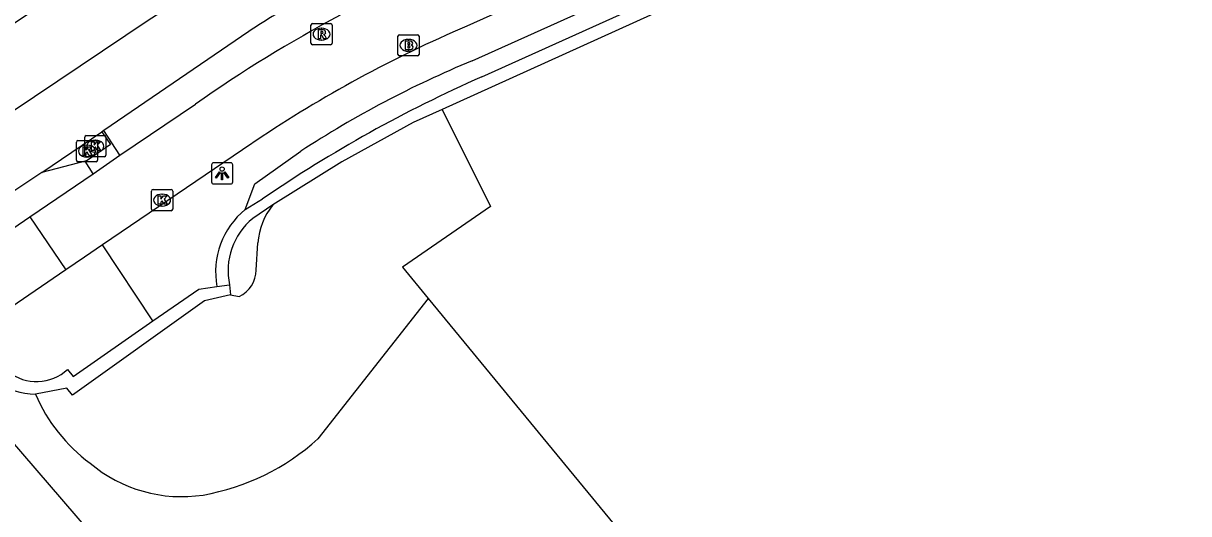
# Model space of a CAD drawing. Extents: x 157692 to 159670, y 381454 to 383289.
# Drawn here: x 157964.6 to 158019.5, y 383186.8 to 383209.9 of the extents above; entities that cross this region are included whole.
import ezdxf

# ---------------------------------------------------------------- set-up
doc = ezdxf.new("R2010")
doc.units = 0
for name, color, linetype in [('IMGEO_Brandkraan', 7, 'Continuous'), ('IMGEO_Fietspad_gesloten', 7, 'Continuous'), ('IMGEO_Fietspad_open', 7, 'Continuous'), ('IMGEO_Grasland_overig', 7, 'Continuous'), ('IMGEO_Groenvoorziening', 7, 'Continuous'), ('IMGEO_Kolk', 7, 'Continuous'), ('IMGEO_Lichtpunt', 7, 'Continuous'), ('IMGEO_Muur', 7, 'Continuous'), ('IMGEO_Rijbaan_regionaal_gesloten', 7, 'Continuous'), ('IMGEO_Rioolput', 7, 'Continuous'), ('IMGEO_Voetpad_open', 7, 'Continuous')]:
    doc.layers.add(name, color=color, linetype=linetype)

msp = doc.modelspace()

# ---------------------------------------------------------------- linework, layer by layer
at = {"layer": 'IMGEO_Brandkraan'}
for p, q in [((157982.265, 383208.474), (157982.265, 383209.326)), ((157982.34, 383209.4), (157983.192, 383209.4)), ((157982.753, 383209.18), (157982.778, 383209.18)), ((157983.266, 383209.326), (157983.266, 383208.474)), ((157982.776, 383208.62), (157982.751, 383208.62)), ((157983.192, 383208.4), (157982.34, 383208.4))]:
    msp.add_line(p, q, dxfattribs=at)
for points in [[(157982.265, 383208.474), (157982.265, 383209.326)], [(157982.34, 383209.4), (157983.192, 383209.4)], [(157983.266, 383209.326), (157983.266, 383208.474)], [(157982.613, 383209.1), (157982.613, 383208.7), (157982.826, 383208.7)], [(157982.844, 383209.1), (157982.613, 383209.1)], [(157982.792, 383209.019), (157982.738, 383209.019), (157982.738, 383208.943)], [(157982.738, 383208.943), (157982.791, 383208.943)], [(157982.8, 383208.867), (157982.738, 383208.867), (157982.738, 383208.786)], [(157982.738, 383208.786), (157982.8, 383208.786)], [(157983.192, 383208.4), (157982.34, 383208.4)]]:
    msp.add_lwpolyline(points, dxfattribs=at)
for centre, radius, start, end in [((157982.342, 383209.324), 0.0765, 91.552, 178.448), ((157982.342, 383209.324), 0.0765, 91.552, 178.448), ((157983.19, 383209.324), 0.0765, 1.552, 88.448), ((157983.19, 383209.324), 0.0765, 1.552, 88.448), ((157982.793, 383208.981), 0.0379, 267.8285, 90.9355), ((157982.801, 383208.826), 0.0404, 269.8759, 90.5077), ((157982.832, 383208.951), 0.251, 268.6676, 293.5347), ((157982.848, 383208.955), 0.145, 59.4692, 91.5367), ((157982.873, 383209.002), 0.0922, 285.5137, 58.1501), ((157982.878, 383208.81), 0.105, 301.3115, 78.989), ((157982.342, 383208.476), 0.0765, 181.552, 268.448), ((157982.342, 383208.476), 0.0765, 181.552, 268.448), ((157983.19, 383208.476), 0.0765, 271.552, 358.448), ((157983.19, 383208.476), 0.0765, 271.552, 358.448)]:
    msp.add_arc(centre, radius, start, end, dxfattribs=at)
for centre, major_axis, ratio, start_param, end_param in [((157982.752, 383208.9), (-0.387, 0.002), 0.722429, 4.712389, 7.853982), ((157982.777, 383208.9), (-0.39, 0.002), 0.717154, 1.570796, 4.712389)]:
    msp.add_ellipse(centre, major_axis=major_axis, ratio=ratio, start_param=start_param, end_param=end_param, dxfattribs=at)
at = {"layer": 'IMGEO_Fietspad_gesloten'}
for points in [[(157959.717, 383197.256), (157964.935, 383200.817)], [(157964.935, 383200.817), (157966.618, 383198.327)], [(157966.618, 383198.327), (157961.719, 383194.985)]]:
    msp.add_lwpolyline(points, dxfattribs=at)
at = {"layer": 'IMGEO_Fietspad_open'}
for points in [[(158012.309, 383221.981), (157996.819, 383214.887), (157985.834, 383209.937)], [(157969.17, 383203.735), (157972.734, 383206.133)], [(157968.315, 383204.824), (157968.724, 383204.223), (157967.626, 383203.477), (157967.529, 383203.451)], [(157969.17, 383203.735), (157968.414, 383204.892)], [(157975.87, 383204.603), (157974.943, 383203.975), (157968.343, 383199.5)], [(157967.917, 383202.852), (157969.17, 383203.735)], [(157967.917, 383202.852), (157967.529, 383203.451)], [(157964.935, 383200.817), (157967.917, 383202.852)], [(157968.343, 383199.5), (157967.496, 383198.926), (157966.618, 383198.327)]]:
    msp.add_lwpolyline(points, dxfattribs=at)
for centre, radius, start, end in [((158009.04, 383154.658), 62.99, 117.9156, 125.19616), ((158008.833, 383155.002), 59.555, 112.7166, 123.60611)]:
    msp.add_arc(centre, radius, start, end, dxfattribs=at)
at = {"layer": 'IMGEO_Grasland_overig'}
for points in [[(157976.38, 383201.387), (157975.425, 383200.743)], [(157975.596, 383198.315), (157975.67, 383199.594)], [(157974.377, 383197.152), (157974.792, 383197.074)]]:
    msp.add_lwpolyline(points, dxfattribs=at)
for centre, radius, start, end in [((157978.782, 383199.399), 3.118, 140.3846, 176.4098), ((157977.437, 383198.292), 3.171, 129.383, 192.2462), ((157974.202, 383198.337), 1.394, 295.0355, 359.089)]:
    msp.add_arc(centre, radius, start, end, dxfattribs=at)
at = {"layer": 'IMGEO_Groenvoorziening'}
for points in [[(158019.502, 383221.817), (158010.278, 383217.634), (158000, 383212.973), (157984.358, 383205.879)], [(157986.223, 383207.419), (158000, 383213.628), (158019.22, 383222.289)], [(157984.358, 383205.879), (157982.99, 383205.259), (157979.631, 383203.414), (157976.38, 383201.387)], [(157984.358, 383205.879), (157986.63, 383201.309), (157982.482, 383198.456), (157983.694, 383196.983)], [(157975.079, 383201.17), (157975.89, 383201.669)], [(157983.694, 383196.983), (157978.498, 383190.361)], [(157983.694, 383196.983), (157995.157, 383183.055), (157998.566, 383178.891), (158006.041, 383170.492), (158013.012, 383162.37), (158028.14, 383146.259), (158030.965, 383143.251), (158035.357, 383138.695), (158039.032, 383135.306), (158042.713, 383137.834)], [(157962.061, 383192.586), (157979.082, 383172.825), (158000, 383148.657), (158001.274, 383147.185)]]:
    msp.add_lwpolyline(points, dxfattribs=at)
for centre, radius, start, end in [((158012.192, 383148.592), 64.304, 113.81899, 124.37022), ((157972.458, 383195.579), 7.901, 203.1784, 233.5665), ((157971.196, 383198.464), 10.908, 279.9927, 312.0219), ((157972.079, 383194.332), 6.687, 229.8372, 278.6875)]:
    msp.add_arc(centre, radius, start, end, dxfattribs=at)
at = {"layer": 'IMGEO_Kolk'}
for p, q in [((157967.118, 383203.493), (157967.118, 383204.345)), ((157967.193, 383204.419), (157968.045, 383204.419)), ((157967.514, 383203.725), (157967.514, 383204.577)), ((157967.589, 383204.651), (157968.441, 383204.651)), ((157967.606, 383204.199), (157967.631, 383204.199)), ((157968.002, 383204.431), (157968.027, 383204.431)), ((157968.119, 383204.345), (157968.119, 383203.493)), ((157968.515, 383204.577), (157968.515, 383203.725)), ((157968.441, 383203.651), (157967.589, 383203.651)), ((157968.025, 383203.871), (157968, 383203.871)), ((157968.045, 383203.419), (157967.193, 383203.419)), ((157967.629, 383203.639), (157967.604, 383203.639)), ((157970.658, 383201.186), (157970.658, 383202.038)), ((157970.733, 383202.112), (157971.585, 383202.112)), ((157971.659, 383202.038), (157971.659, 383201.186)), ((157971.146, 383201.892), (157971.171, 383201.892)), ((157971.585, 383201.112), (157970.733, 383201.112)), ((157971.169, 383201.332), (157971.144, 383201.332))]:
    msp.add_line(p, q, dxfattribs=at)
for points in [[(157967.118, 383203.493), (157967.118, 383204.345)], [(157967.193, 383204.419), (157968.045, 383204.419)], [(157967.514, 383203.725), (157967.514, 383204.577)], [(157967.589, 383204.651), (157968.441, 383204.651)], [(157967.835, 383204.351), (157967.958, 383204.351), (157967.958, 383204.2), (157968.088, 383204.351), (157968.252, 383204.351), (157968.106, 383204.2), (157968.259, 383203.951), (157968.107, 383203.951), (157968.022, 383204.115), (157967.958, 383204.048), (157967.958, 383203.951), (157967.835, 383203.951), (157967.835, 383204.351)], [(157968.119, 383204.345), (157968.119, 383203.493)], [(157968.515, 383204.577), (157968.515, 383203.725)], [(157967.439, 383204.119), (157967.562, 383204.119), (157967.562, 383203.968), (157967.692, 383204.119), (157967.856, 383204.119), (157967.71, 383203.968), (157967.863, 383203.719), (157967.711, 383203.719), (157967.626, 383203.883), (157967.562, 383203.816), (157967.562, 383203.719), (157967.439, 383203.719), (157967.439, 383204.119)], [(157968.441, 383203.651), (157967.589, 383203.651)], [(157968.045, 383203.419), (157967.193, 383203.419)], [(157970.658, 383201.186), (157970.658, 383202.038)], [(157970.733, 383202.112), (157971.585, 383202.112)], [(157971.659, 383202.038), (157971.659, 383201.186)], [(157970.979, 383201.812), (157971.102, 383201.812), (157971.102, 383201.661), (157971.232, 383201.812), (157971.396, 383201.812), (157971.25, 383201.661), (157971.403, 383201.412), (157971.251, 383201.412), (157971.166, 383201.576), (157971.102, 383201.509), (157971.102, 383201.412), (157970.979, 383201.412), (157970.979, 383201.812)], [(157971.585, 383201.112), (157970.733, 383201.112)]]:
    msp.add_lwpolyline(points, dxfattribs=at)
for centre, start, end in [((157967.195, 383204.343), 91.552, 178.448), ((157967.195, 383204.343), 91.552, 178.448), ((157967.591, 383204.575), 91.552, 178.448), ((157967.591, 383204.575), 91.552, 178.448), ((157968.043, 383204.343), 1.552, 88.448), ((157968.043, 383204.343), 1.552, 88.448), ((157968.439, 383204.575), 1.552, 88.448), ((157968.439, 383204.575), 1.552, 88.448), ((157967.591, 383203.727), 181.552, 268.448), ((157967.591, 383203.727), 181.552, 268.448), ((157968.439, 383203.727), 271.552, 358.448), ((157968.439, 383203.727), 271.552, 358.448), ((157967.195, 383203.495), 181.552, 268.448), ((157967.195, 383203.495), 181.552, 268.448), ((157968.043, 383203.495), 271.552, 358.448), ((157968.043, 383203.495), 271.552, 358.448), ((157970.735, 383202.036), 91.552, 178.448), ((157970.735, 383202.036), 91.552, 178.448), ((157971.583, 383202.036), 1.552, 88.448), ((157971.583, 383202.036), 1.552, 88.448), ((157970.735, 383201.188), 181.552, 268.448), ((157970.735, 383201.188), 181.552, 268.448), ((157971.583, 383201.188), 271.552, 358.448), ((157971.583, 383201.188), 271.552, 358.448)]:
    msp.add_arc(centre, 0.0765, start, end, dxfattribs=at)
for centre, major_axis, ratio, start_param, end_param in [((157967.605, 383203.919), (-0.387, 0.002), 0.722429, 4.712389, 7.853982), ((157968.001, 383204.151), (-0.387, 0.002), 0.722429, 4.712389, 7.853982), ((157967.63, 383203.919), (-0.39, 0.002), 0.717154, 1.570796, 4.712389), ((157968.026, 383204.151), (-0.39, 0.002), 0.717154, 1.570796, 4.712389), ((157971.145, 383201.612), (-0.387, 0.002), 0.722429, 4.712389, 7.853982), ((157971.17, 383201.612), (-0.39, 0.002), 0.717154, 1.570796, 4.712389)]:
    msp.add_ellipse(centre, major_axis=major_axis, ratio=ratio, start_param=start_param, end_param=end_param, dxfattribs=at)
at = {"layer": 'IMGEO_Lichtpunt'}
for p, q in [((157973.487, 383203.274), (157973.487, 383202.467)), ((157973.487, 383203.274), (157973.487, 383202.467)), ((157974.389, 383203.369), (157973.581, 383203.369)), ((157974.389, 383203.369), (157973.581, 383203.369)), ((157974.483, 383202.467), (157974.483, 383203.274)), ((157974.483, 383202.467), (157974.483, 383203.274)), ((157973.581, 383202.373), (157974.389, 383202.373)), ((157973.581, 383202.373), (157974.389, 383202.373))]:
    msp.add_line(p, q, dxfattribs=at)
for points in [[(157973.861, 383202.938), (157973.9, 383202.91), (157973.712, 383202.648), (157973.674, 383202.675), (157973.861, 383202.938)], [(157973.963, 383202.89), (157974.01, 383202.89), (157974.01, 383202.568), (157973.963, 383202.568), (157973.963, 383202.89)], [(157974.073, 383202.91), (157974.111, 383202.937), (157974.298, 383202.675), (157974.259, 383202.647), (157974.073, 383202.91)]]:
    msp.add_lwpolyline(points, dxfattribs=at)
msp.add_circle((157973.986, 383203.072), 0.0994, dxfattribs=at)
for centre, start, end in [((157973.581, 383203.274), 90, 180), ((157973.581, 383203.274), 90, 180), ((157974.389, 383203.274), 0, 90), ((157974.389, 383203.274), 0, 90), ((157973.581, 383202.467), 180, 270), ((157973.581, 383202.467), 180, 270), ((157974.389, 383202.467), 270, 0), ((157974.389, 383202.467), 270, 360)]:
    msp.add_arc(centre, 0.0946, start, end, dxfattribs=at)
at = {"layer": 'IMGEO_Muur'}
for points in [[(157973.744, 383197.535), (157974.338, 383197.619)], [(157974.338, 383197.619), (157974.377, 383197.152)], [(157974.377, 383197.152), (157973.15, 383196.871), (157966.931, 383192.431), (157966.675, 383192.754), (157965.195, 383192.469)], [(157970.726, 383195.918), (157972.886, 383197.414), (157973.744, 383197.535)], [(157966.403, 383193.397), (157966.704, 383193.634), (157966.961, 383193.311), (157970.726, 383195.918)]]:
    msp.add_lwpolyline(points, dxfattribs=at)
for centre, radius, start, end in [((157965.246, 383195.264), 2.197, 222.5418, 301.7879), ((157965.239, 383195.839), 3.37, 235.4833, 269.257)]:
    msp.add_arc(centre, radius, start, end, dxfattribs=at)
at = {"layer": 'IMGEO_Rijbaan_regionaal_gesloten'}
for points in [[(158077.767, 383275.326), (158049.972, 383256.761), (158032.968, 383245.58), (158029.687, 383243.473), (158019.237, 383238.688), (158010.485, 383234.005), (157995.043, 383225.217), (157980.374, 383216.401), (157970.501, 383210.073), (157956.624, 383200.765)], [(157975.241, 383209.556), (157968.414, 383204.892)], [(157965.489, 383202.913), (157968.315, 383204.824)], [(157968.414, 383204.892), (157968.315, 383204.824)], [(157965.489, 383202.913), (157963.804, 383201.782), (157958.766, 383198.336)]]:
    msp.add_lwpolyline(points, dxfattribs=at)
for centre, radius, start, end in [((159270.942, 381197.639), 2399.358, 122.558182, 123.090258), ((157987.628, 383191.093), 22.233, 116.1544, 123.8587)]:
    msp.add_arc(centre, radius, start, end, dxfattribs=at)
at = {"layer": 'IMGEO_Rioolput'}
for p, q in [((157978.168, 383209), (157978.168, 383209.852)), ((157978.243, 383209.926), (157979.095, 383209.926)), ((157978.656, 383209.706), (157978.681, 383209.706)), ((157979.169, 383209.852), (157979.169, 383209)), ((157978.679, 383209.146), (157978.654, 383209.146)), ((157979.095, 383208.926), (157978.243, 383208.926))]:
    msp.add_line(p, q, dxfattribs=at)
for points in [[(157978.168, 383209), (157978.168, 383209.852)], [(157978.243, 383209.926), (157979.095, 383209.926)], [(157979.169, 383209.852), (157979.169, 383209)], [(157978.757, 383209.624), (157978.505, 383209.626), (157978.505, 383209.226)], [(157978.505, 383209.226), (157978.629, 383209.226), (157978.629, 383209.388), (157978.64, 383209.388)], [(157978.683, 383209.545), (157978.629, 383209.545), (157978.629, 383209.464)], [(157978.629, 383209.464), (157978.681, 383209.464)], [(157978.687, 383209.359), (157978.758, 383209.226), (157978.898, 383209.226), (157978.833, 383209.352)], [(157979.095, 383208.926), (157978.243, 383208.926)]]:
    msp.add_lwpolyline(points, dxfattribs=at)
for centre, radius, start, end in [((157978.245, 383209.85), 0.0765, 91.552, 178.448), ((157978.245, 383209.85), 0.0765, 91.552, 178.448), ((157979.093, 383209.85), 0.0765, 1.552, 88.448), ((157979.093, 383209.85), 0.0765, 1.552, 88.448), ((157978.639, 383209.335), 0.0533, 26.0293, 88.6989), ((157978.665, 383209.653), 0.19, 274.7715, 282.9687), ((157978.689, 383209.449), 0.0964, 77.0061, 93.1865), ((157978.703, 383209.506), 0.0378, 276.6634, 79.6772), ((157978.756, 383209.514), 0.109, 350.3612, 89.416), ((157978.754, 383209.514), 0.112, 277.5842, 350.9817), ((157978.738, 383209.299), 0.108, 29.5134, 73.7905), ((157978.245, 383209.002), 0.0765, 181.552, 268.448), ((157978.245, 383209.002), 0.0765, 181.552, 268.448), ((157979.093, 383209.002), 0.0765, 271.552, 358.448), ((157979.093, 383209.002), 0.0765, 271.552, 358.448)]:
    msp.add_arc(centre, radius, start, end, dxfattribs=at)
for centre, major_axis, ratio, start_param, end_param in [((157978.655, 383209.426), (-0.387, 0.002), 0.722429, 4.712389, 7.853982), ((157978.68, 383209.426), (-0.39, 0.002), 0.717154, 1.570796, 4.712389)]:
    msp.add_ellipse(centre, major_axis=major_axis, ratio=ratio, start_param=start_param, end_param=end_param, dxfattribs=at)
at = {"layer": 'IMGEO_Voetpad_open'}
for points in [[(157985.76, 383208.168), (158000, 383214.573), (158014.4, 383221.049), (158020.839, 383224.003)], [(157975.079, 383201.17), (157975.52, 383202.37), (157977.693, 383203.914)], [(157967.529, 383203.451), (157965.489, 383202.913)], [(157970.726, 383195.918), (157968.343, 383199.5)]]:
    msp.add_lwpolyline(points, dxfattribs=at)
for centre, radius, start, end in [((158004.476, 383162.9), 48.984, 112.4628, 123.1456), ((157977.453, 383198.235), 3.775, 128.9762, 190.691)]:
    msp.add_arc(centre, radius, start, end, dxfattribs=at)

doc.saveas('drawing.dxf')
